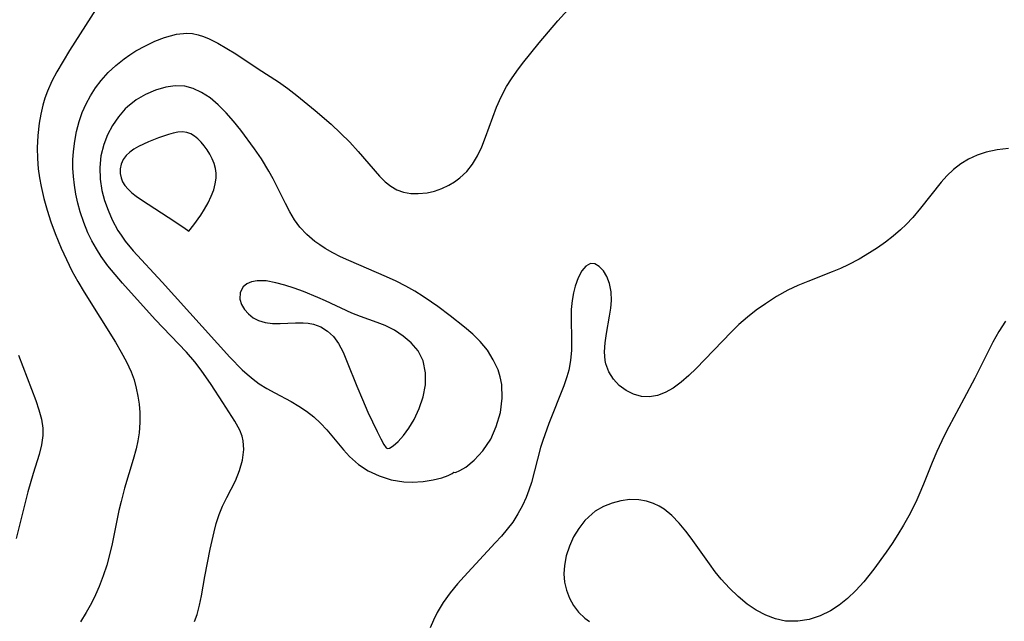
# Model space of a CAD drawing. Header units: metres. Extents: x 1073367 to 1082519, y 1569854 to 1574957.
# Tile 613 of 656: x 1078283 to 1078432, y 1574245 to 1574336. Entities that reach past the tile are written whole.
import ezdxf

# ---------------------------------------------------------------- set-up
doc = ezdxf.new("R2010")
doc.units = ezdxf.units.M
doc.layers.add('CGG_CurvaNivelLidar_v1', color=253, linetype='Continuous', lineweight=30)

msp = doc.modelspace()

# ---------------------------------------------------------------- linework, layer by layer
at = {"layer": 'CGG_CurvaNivelLidar_v1'}
for p, q in [((1078364.2346, 1574335.9097, 71), (1078367.2144, 1574339.2689, 71)), ((1078294.4792, 1574337.7548, 70.5), (1078290.4533, 1574331.4471, 70.5)), ((1078361.3889, 1574332.5814, 71), (1078364.2346, 1574335.9097, 71)), ((1078304.8112, 1574333.4005, 71), (1078305.7127, 1574333.6885, 71)), ((1078305.7127, 1574333.6885, 71), (1078306.6062, 1574333.9069, 71)), ((1078306.6062, 1574333.9069, 71), (1078308.203, 1574334.0641, 71)), ((1078308.203, 1574334.0641, 71), (1078309.0446, 1574333.9934, 71)), ((1078309.0446, 1574333.9934, 71), (1078309.8771, 1574333.818, 71)), ((1078309.8771, 1574333.818, 71), (1078310.7117, 1574333.5451, 71)), ((1078310.7117, 1574333.5451, 71), (1078311.5431, 1574333.1983, 71)), ((1078300.5016, 1574331.3784, 71), (1078301.928, 1574332.1615, 71)), ((1078301.928, 1574332.1615, 71), (1078303.3716, 1574332.8381, 71)), ((1078303.3716, 1574332.8381, 71), (1078304.8112, 1574333.4005, 71)), ((1078311.5431, 1574333.1983, 71), (1078312.8887, 1574332.5337, 71)), ((1078312.8887, 1574332.5337, 71), (1078314.2422, 1574331.7671, 71)), ((1078358.9064, 1574329.4775, 71), (1078361.3889, 1574332.5814, 71)), ((1078290.4533, 1574331.4471, 70.5), (1078289.4798, 1574329.8544, 70.5)), ((1078298.6943, 1574330.1838, 71), (1078299.5855, 1574330.8057, 71)), ((1078299.5855, 1574330.8057, 71), (1078300.5016, 1574331.3784, 71)), ((1078314.2422, 1574331.7671, 71), (1078315.5923, 1574330.9217, 71)), ((1078315.5923, 1574330.9217, 71), (1078318.9427, 1574328.6659, 71)), ((1078289.4798, 1574329.8544, 70.5), (1078288.5583, 1574328.2346, 70.5)), ((1078296.3154, 1574328.1106, 71), (1078297.4663, 1574329.1965, 71)), ((1078297.4663, 1574329.1965, 71), (1078298.6943, 1574330.1838, 71)), ((1078358.0526, 1574328.3367, 71), (1078358.9064, 1574329.4775, 71)), ((1078288.5583, 1574328.2346, 70.5), (1078287.8062, 1574326.7909, 70.5)), ((1078295.2551, 1574326.932, 71), (1078296.3154, 1574328.1106, 71)), ((1078318.9427, 1574328.6659, 71), (1078322.0317, 1574326.6992, 71)), ((1078357.2421, 1574327.1776, 71), (1078358.0526, 1574328.3367, 71)), ((1078287.8062, 1574326.7909, 70.5), (1078287.1417, 1574325.3153, 70.5)), ((1078294.4004, 1574325.808, 71), (1078295.2551, 1574326.932, 71)), ((1078306.4379, 1574326.1077, 71.5), (1078304.998, 1574325.9169, 71.5)), ((1078307.859, 1574326.0397, 71.5), (1078306.4379, 1574326.1077, 71.5)), ((1078309.1662, 1574325.6999, 71.5), (1078307.859, 1574326.0397, 71.5)), ((1078322.0317, 1574326.6992, 71), (1078323.4397, 1574325.6967, 71)), ((1078356.4935, 1574325.9885, 71), (1078357.2421, 1574327.1776, 71)), ((1078287.1417, 1574325.3153, 70.5), (1078286.7497, 1574324.2588, 70.5)), ((1078292.9591, 1574323.3788, 71), (1078293.6334, 1574324.6211, 71)), ((1078293.6334, 1574324.6211, 71), (1078294.4004, 1574325.808, 71)), ((1078301.9585, 1574324.8238, 71.5), (1078300.5326, 1574323.9806, 71.5)), ((1078303.4591, 1574325.4753, 71.5), (1078301.9585, 1574324.8238, 71.5)), ((1078304.998, 1574325.9169, 71.5), (1078303.4591, 1574325.4753, 71.5)), ((1078310.424, 1574325.1205, 71.5), (1078309.1662, 1574325.6999, 71.5)), ((1078311.7144, 1574324.2716, 71.5), (1078310.424, 1574325.1205, 71.5)), ((1078323.4397, 1574325.6967, 71), (1078324.8254, 1574324.6286, 71)), ((1078324.8254, 1574324.6286, 71), (1078327.5553, 1574322.3999, 71)), ((1078355.6702, 1574324.4558, 71), (1078356.4935, 1574325.9885, 71)), ((1078286.4225, 1574323.181, 70.5), (1078286.1094, 1574321.8333, 70.5)), ((1078286.7497, 1574324.2588, 70.5), (1078286.4225, 1574323.181, 70.5)), ((1078292.3755, 1574322.0613, 71), (1078292.9591, 1574323.3788, 71)), ((1078300.5326, 1574323.9806, 71.5), (1078299.2244, 1574322.9469, 71.5)), ((1078312.9399, 1574323.2399, 71.5), (1078311.7144, 1574324.2716, 71.5)), ((1078314.124, 1574322.0495, 71.5), (1078312.9399, 1574323.2399, 71.5)), ((1078354.9594, 1574322.8759, 71), (1078355.6702, 1574324.4558, 71)), ((1078286.1094, 1574321.8333, 70.5), (1078285.8794, 1574320.4634, 70.5)), ((1078291.9002, 1574320.6996, 71), (1078292.3755, 1574322.0613, 71)), ((1078298.8771, 1574322.613, 71.5), (1078297.8458, 1574321.4298, 71.5)), ((1078299.2244, 1574322.9469, 71.5), (1078298.8771, 1574322.613, 71.5)), ((1078315.2567, 1574320.7551, 71.5), (1078314.124, 1574322.0495, 71.5)), ((1078327.5553, 1574322.3999, 71), (1078329.9739, 1574320.3039, 71)), ((1078354.3834, 1574321.3791, 71), (1078354.9594, 1574322.8759, 71)), ((1078285.8794, 1574320.4634, 70.5), (1078285.6797, 1574318.6022, 70.5)), ((1078291.5195, 1574319.2287, 71), (1078291.9002, 1574320.6996, 71)), ((1078296.9551, 1574320.1193, 71.5), (1078296.2107, 1574318.7104, 71.5)), ((1078297.8458, 1574321.4298, 71.5), (1078296.9551, 1574320.1193, 71.5)), ((1078316.3369, 1574319.4021, 71.5), (1078315.2567, 1574320.7551, 71.5)), ((1078329.9739, 1574320.3039, 71), (1078331.4135, 1574318.9749, 71)), ((1078353.3066, 1574318.3347, 71), (1078354.3834, 1574321.3791, 71)), ((1078285.6797, 1574318.6022, 70.5), (1078285.6001, 1574316.7226, 70.5)), ((1078291.2467, 1574317.7289, 71), (1078291.5195, 1574319.2287, 71)), ((1078296.2107, 1574318.7104, 71.5), (1078295.6293, 1574317.2238, 71.5)), ((1078305.3925, 1574318.7798, 72), (1078303.8866, 1574318.2603, 72)), ((1078306.1277, 1574318.9796, 72), (1078305.3925, 1574318.7798, 72)), ((1078306.8438, 1574319.1145, 72), (1078306.1277, 1574318.9796, 72)), ((1078307.5336, 1574319.1589, 72), (1078306.8438, 1574319.1145, 72)), ((1078308.1882, 1574319.0804, 72), (1078307.5336, 1574319.1589, 72)), ((1078308.7774, 1574318.8633, 72), (1078308.1882, 1574319.0804, 72)), ((1078309.3304, 1574318.5277, 72), (1078308.7774, 1574318.8633, 72)), ((1078318.4039, 1574316.5836, 71.5), (1078316.3369, 1574319.4021, 71.5)), ((1078331.4135, 1574318.9749, 71), (1078332.7875, 1574317.6045, 71)), ((1078291.0683, 1574316.2111, 71), (1078291.2467, 1574317.7289, 71)), ((1078295.6293, 1574317.2238, 71.5), (1078295.2049, 1574315.5236, 71.5)), ((1078302.3746, 1574317.6541, 72), (1078300.884, 1574316.933, 72)), ((1078303.8866, 1574318.2603, 72), (1078302.3746, 1574317.6541, 72)), ((1078309.8518, 1574318.1, 72), (1078309.3304, 1574318.5277, 72)), ((1078310.3437, 1574317.6012, 72), (1078309.8518, 1574318.1, 72)), ((1078310.8061, 1574317.0471, 72), (1078310.3437, 1574317.6012, 72)), ((1078332.7875, 1574317.6045, 71), (1078334.065, 1574316.2045, 71)), ((1078352.7441, 1574316.8977, 71), (1078353.3066, 1574318.3347, 71)), ((1078285.6001, 1574316.7226, 70.5), (1078285.6295, 1574315.1492, 70.5)), ((1078290.9887, 1574314.948, 71), (1078291.0683, 1574316.2111, 71)), ((1078299.5668, 1574316.0748, 72), (1078299.0236, 1574315.57, 72)), ((1078300.195, 1574316.525, 72), (1078299.5668, 1574316.0748, 72)), ((1078300.884, 1574316.933, 72), (1078300.195, 1574316.525, 72)), ((1078311.2361, 1574316.4497, 72), (1078310.8061, 1574317.0471, 72)), ((1078311.6443, 1574315.7894, 72), (1078311.2361, 1574316.4497, 72)), ((1078312.002, 1574315.0985, 72), (1078311.6443, 1574315.7894, 72)), ((1078319.4477, 1574315.0689, 71.5), (1078318.4039, 1574316.5836, 71.5)), ((1078334.065, 1574316.2045, 71), (1078337.3128, 1574312.4544, 71)), ((1078352.1054, 1574315.5352, 71), (1078352.7441, 1574316.8977, 71)), ((1078427.5687, 1574315.6474, 71.5), (1078426.2616, 1574315.0392, 71.5)), ((1078428.9433, 1574316.0985, 71.5), (1078427.5687, 1574315.6474, 71.5)), ((1078430.5937, 1574316.4321, 71.5), (1078428.9433, 1574316.0985, 71.5)), ((1078432.2902, 1574316.6211, 71.5), (1078430.5937, 1574316.4321, 71.5)), ((1078285.6295, 1574315.1492, 70.5), (1078285.7465, 1574313.5752, 70.5)), ((1078290.979, 1574313.6821, 71), (1078290.9887, 1574314.948, 71)), ((1078295.2049, 1574315.5236, 71.5), (1078295.0186, 1574313.7781, 71.5)), ((1078298.252, 1574314.2947, 72), (1078298.0939, 1574313.5758, 72)), ((1078298.5674, 1574314.9618, 72), (1078298.252, 1574314.2947, 72)), ((1078299.0236, 1574315.57, 72), (1078298.5674, 1574314.9618, 72)), ((1078312.2951, 1574314.3818, 72), (1078312.002, 1574315.0985, 72)), ((1078312.5032, 1574313.6411, 72), (1078312.2951, 1574314.3818, 72)), ((1078320.5926, 1574313.2203, 71.5), (1078319.4477, 1574315.0689, 71.5)), ((1078350.4567, 1574313.1853, 71), (1078351.3485, 1574314.2815, 71)), ((1078351.3485, 1574314.2815, 71), (1078352.1054, 1574315.5352, 71)), ((1078425.0955, 1574314.3191, 71.5), (1078424.005, 1574313.475, 71.5)), ((1078426.2616, 1574315.0392, 71.5), (1078425.0955, 1574314.3191, 71.5)), ((1078285.7465, 1574313.5752, 70.5), (1078285.9191, 1574312.2228, 70.5)), ((1078291.0499, 1574312.3907, 71), (1078290.979, 1574313.6821, 71)), ((1078295.0186, 1574313.7781, 71.5), (1078295.0811, 1574312.0259, 71.5)), ((1078298.0939, 1574313.5758, 72), (1078298.1079, 1574312.8452, 72)), ((1078298.1079, 1574312.8452, 72), (1078298.2452, 1574312.2245, 72)), ((1078312.605, 1574312.9109, 72), (1078312.5032, 1574313.6411, 72)), ((1078312.6109, 1574312.1509, 72), (1078312.605, 1574312.9109, 72)), ((1078321.228, 1574312.0508, 71.5), (1078320.5926, 1574313.2203, 71.5)), ((1078349.4399, 1574312.2262, 71), (1078350.4567, 1574313.1853, 71)), ((1078424.005, 1574313.475, 71.5), (1078422.9935, 1574312.5212, 71.5)), ((1078285.9191, 1574312.2228, 70.5), (1078286.157, 1574310.8766, 70.5)), ((1078291.1939, 1574311.1022, 71), (1078291.0499, 1574312.3907, 71)), ((1078295.0811, 1574312.0259, 71.5), (1078295.3624, 1574310.2761, 71.5)), ((1078298.2452, 1574312.2245, 72), (1078298.4869, 1574311.6222, 72)), ((1078298.4869, 1574311.6222, 72), (1078298.8282, 1574311.0526, 72)), ((1078312.2423, 1574310.3733, 72), (1078312.4887, 1574311.2967, 72)), ((1078312.4887, 1574311.2967, 72), (1078312.6109, 1574312.1509, 72)), ((1078323.0831, 1574308.3176, 71.5), (1078321.228, 1574312.0508, 71.5)), ((1078337.3128, 1574312.4544, 71), (1078338.1387, 1574311.6306, 71)), ((1078338.1387, 1574311.6306, 71), (1078338.999, 1574310.9277, 71)), ((1078347.7754, 1574311.0824, 71), (1078348.6315, 1574311.6116, 71)), ((1078348.6315, 1574311.6116, 71), (1078349.4399, 1574312.2262, 71)), ((1078422.1135, 1574311.5377, 71.5), (1078419.0247, 1574307.6316, 71.5)), ((1078422.9935, 1574312.5212, 71.5), (1078422.1135, 1574311.5377, 71.5)), ((1078286.157, 1574310.8766, 70.5), (1078286.5724, 1574309.0892, 70.5)), ((1078291.4155, 1574309.7465, 71), (1078291.1939, 1574311.1022, 71)), ((1078291.7052, 1574308.4016, 71), (1078291.4155, 1574309.7465, 71)), ((1078295.3624, 1574310.2761, 71.5), (1078295.7586, 1574308.7847, 71.5)), ((1078298.8282, 1574311.0526, 72), (1078299.3177, 1574310.4734, 72)), ((1078299.3177, 1574310.4734, 72), (1078299.9001, 1574309.9396, 72)), ((1078299.9001, 1574309.9396, 72), (1078300.555, 1574309.4349, 72)), ((1078311.8831, 1574309.4188, 72), (1078312.2423, 1574310.3733, 72)), ((1078338.999, 1574310.9277, 71), (1078339.9155, 1574310.3861, 71)), ((1078339.9155, 1574310.3861, 71), (1078340.9379, 1574310.0292, 71)), ((1078340.9379, 1574310.0292, 71), (1078342.0232, 1574309.8545, 71)), ((1078342.0232, 1574309.8545, 71), (1078343.1513, 1574309.8301, 71)), ((1078343.1513, 1574309.8301, 71), (1078344.485, 1574309.9633, 71)), ((1078344.485, 1574309.9633, 71), (1078345.6094, 1574310.2106, 71)), ((1078345.6094, 1574310.2106, 71), (1078346.713, 1574310.5823, 71)), ((1078346.713, 1574310.5823, 71), (1078347.7754, 1574311.0824, 71)), ((1078286.5724, 1574309.0892, 70.5), (1078287.0791, 1574307.3176, 70.5)), ((1078292.0643, 1574307.0727, 71), (1078291.7052, 1574308.4016, 71)), ((1078295.7586, 1574308.7847, 71.5), (1078296.2782, 1574307.3189, 71.5)), ((1078300.555, 1574309.4349, 72), (1078301.3451, 1574308.8933, 72)), ((1078301.3451, 1574308.8933, 72), (1078305.3657, 1574306.2855, 72)), ((1078310.8555, 1574307.4601, 72), (1078311.4028, 1574308.4211, 72)), ((1078311.4028, 1574308.4211, 72), (1078311.8831, 1574309.4188, 72)), ((1078323.7469, 1574307.0746, 71.5), (1078323.0831, 1574308.3176, 71.5)), ((1078287.0791, 1574307.3176, 70.5), (1078287.6587, 1574305.5621, 70.5)), ((1078292.6044, 1574305.4693, 71), (1078292.0643, 1574307.0727, 71)), ((1078296.2782, 1574307.3189, 71.5), (1078296.9085, 1574305.888, 71.5)), ((1078310.2837, 1574306.5655, 72), (1078310.8555, 1574307.4601, 72)), ((1078324.4669, 1574305.8872, 71.5), (1078323.7469, 1574307.0746, 71.5)), ((1078419.0247, 1574307.6316, 71.5), (1078417.8337, 1574306.223, 71.5)), ((1078287.6587, 1574305.5621, 70.5), (1078288.2993, 1574303.824, 70.5)), ((1078293.2528, 1574303.9056, 71), (1078292.6044, 1574305.4693, 71)), ((1078296.9085, 1574305.888, 71.5), (1078297.7856, 1574304.2686, 71.5)), ((1078305.3657, 1574306.2855, 72), (1078307.7538, 1574304.6976, 72)), ((1078309.231, 1574305.0959, 72), (1078310.2837, 1574306.5655, 72)), ((1078325.2754, 1574304.7787, 71.5), (1078324.4669, 1574305.8872, 71.5)), ((1078417.8337, 1574306.223, 71.5), (1078416.8447, 1574305.1667, 71.5)), ((1078288.2993, 1574303.824, 70.5), (1078289.2239, 1574301.5698, 70.5)), ((1078293.8568, 1574302.6763, 71), (1078293.2528, 1574303.9056, 71)), ((1078297.7856, 1574304.2686, 71.5), (1078298.2559, 1574303.5308, 71.5)), ((1078307.7538, 1574304.6976, 72), (1078308.5, 1574304.1604, 72)), ((1078308.5, 1574304.1604, 72), (1078309.231, 1574305.0959, 72)), ((1078326.3351, 1574303.6363, 71.5), (1078325.2754, 1574304.7787, 71.5)), ((1078415.9953, 1574304.3463, 71.5), (1078414.8931, 1574303.3932, 71.5)), ((1078416.8447, 1574305.1667, 71.5), (1078415.9953, 1574304.3463, 71.5)), ((1078294.5286, 1574301.4805, 71), (1078293.8568, 1574302.6763, 71)), ((1078298.2559, 1574303.5308, 71.5), (1078298.8869, 1574302.6463, 71.5)), ((1078298.8869, 1574302.6463, 71.5), (1078300.079, 1574301.1842, 71.5)), ((1078327.5279, 1574302.6155, 71.5), (1078326.3351, 1574303.6363, 71.5)), ((1078328.2858, 1574302.0653, 71.5), (1078327.5279, 1574302.6155, 71.5)), ((1078413.7377, 1574302.4977, 71.5), (1078412.539, 1574301.6528, 71.5)), ((1078414.8931, 1574303.3932, 71.5), (1078413.7377, 1574302.4977, 71.5)), ((1078289.2239, 1574301.5698, 70.5), (1078289.9967, 1574299.8585, 70.5)), ((1078295.266, 1574300.3211, 71), (1078294.5286, 1574301.4805, 71)), ((1078300.079, 1574301.1842, 71.5), (1078304.4448, 1574296.4368, 71.5)), ((1078329.0777, 1574301.551, 71.5), (1078328.2858, 1574302.0653, 71.5)), ((1078330.2272, 1574300.8885, 71.5), (1078329.0777, 1574301.551, 71.5)), ((1078331.4216, 1574300.2751, 71.5), (1078330.2272, 1574300.8885, 71.5)), ((1078411.3051, 1574300.8541, 71.5), (1078409.7261, 1574299.9232, 71.5)), ((1078412.539, 1574301.6528, 71.5), (1078411.3051, 1574300.8541, 71.5)), ((1078289.9967, 1574299.8585, 70.5), (1078290.8256, 1574298.1772, 70.5)), ((1078296.2648, 1574298.9384, 71), (1078295.266, 1574300.3211, 71)), ((1078332.6495, 1574299.698, 71.5), (1078331.4216, 1574300.2751, 71.5)), ((1078338.3247, 1574297.2777, 71.5), (1078332.6495, 1574299.698, 71.5)), ((1078369.1535, 1574299.2616, 71.5), (1078368.4726, 1574298.8859, 71.5)), ((1078369.821, 1574299.2103, 71.5), (1078369.1535, 1574299.2616, 71.5)), ((1078409.7261, 1574299.9232, 71.5), (1078408.0995, 1574299.0773, 71.5)), ((1078290.8256, 1574298.1772, 70.5), (1078291.7196, 1574296.5343, 70.5)), ((1078297.3375, 1574297.6024, 71), (1078296.2648, 1574298.9384, 71)), ((1078367.8577, 1574298.136, 71.5), (1078367.3182, 1574297.105, 71.5)), ((1078368.4726, 1574298.8859, 71.5), (1078367.8577, 1574298.136, 71.5)), ((1078370.4911, 1574298.8283, 71.5), (1078369.821, 1574299.2103, 71.5)), ((1078371.116, 1574298.1771, 71.5), (1078370.4911, 1574298.8283, 71.5)), ((1078371.6455, 1574297.3028, 71.5), (1078371.116, 1574298.1771, 71.5)), ((1078405.685, 1574298.0216, 71.5), (1078401.9956, 1574296.567, 71.5)), ((1078406.9016, 1574298.5304, 71.5), (1078405.685, 1574298.0216, 71.5)), ((1078408.0995, 1574299.0773, 71.5), (1078406.9016, 1574298.5304, 71.5)), ((1078291.7196, 1574296.5343, 70.5), (1078292.6884, 1574294.9217, 70.5)), ((1078298.4619, 1574296.3008, 71), (1078297.3375, 1574297.6024, 71)), ((1078303.4264, 1574290.8272, 71), (1078298.4619, 1574296.3008, 71)), ((1078304.4448, 1574296.4368, 71.5), (1078314.7056, 1574285.1114, 71.5)), ((1078317.9628, 1574296.5055, 72), (1078317.248, 1574296.1889, 72)), ((1078318.8034, 1574296.6708, 72), (1078317.9628, 1574296.5055, 72)), ((1078320.1557, 1574296.6378, 72), (1078318.8034, 1574296.6708, 72)), ((1078321.649, 1574296.3625, 72), (1078320.1557, 1574296.6378, 72)), ((1078322.9891, 1574295.9989, 72), (1078321.649, 1574296.3625, 72)), ((1078339.8198, 1574296.5994, 71.5), (1078338.3247, 1574297.2777, 71.5)), ((1078341.2822, 1574295.8636, 71.5), (1078339.8198, 1574296.5994, 71.5)), ((1078367.3182, 1574297.105, 71.5), (1078366.8675, 1574295.8652, 71.5)), ((1078372.0393, 1574296.2249, 71.5), (1078371.6455, 1574297.3028, 71.5)), ((1078401.9956, 1574296.567, 71.5), (1078400.4574, 1574295.9233, 71.5)), ((1078292.6884, 1574294.9217, 70.5), (1078297.3874, 1574287.3789, 70.5)), ((1078316.2417, 1574294.8852, 72), (1078316.1891, 1574293.9033, 72)), ((1078316.6939, 1574295.7334, 72), (1078316.2417, 1574294.8852, 72)), ((1078317.248, 1574296.1889, 72), (1078316.6939, 1574295.7334, 72)), ((1078324.3784, 1574295.5464, 72), (1078322.9891, 1574295.9989, 72)), ((1078325.7973, 1574295.0257, 72), (1078324.3784, 1574295.5464, 72)), ((1078327.9501, 1574294.1484, 72), (1078325.7973, 1574295.0257, 72)), ((1078342.6034, 1574295.1089, 71.5), (1078341.2822, 1574295.8636, 71.5)), ((1078343.8898, 1574294.2977, 71.5), (1078342.6034, 1574295.1089, 71.5)), ((1078366.5947, 1574294.8135, 71.5), (1078366.3951, 1574293.6928, 71.5)), ((1078366.8675, 1574295.8652, 71.5), (1078366.5947, 1574294.8135, 71.5)), ((1078372.2729, 1574295.008, 71.5), (1078372.0393, 1574296.2249, 71.5)), ((1078372.3337, 1574293.7008, 71.5), (1078372.2729, 1574295.008, 71.5)), ((1078398.9556, 1574295.2208, 71.5), (1078397.256, 1574294.2806, 71.5)), ((1078400.4574, 1574295.9233, 71.5), (1078398.9556, 1574295.2208, 71.5)), ((1078316.1891, 1574293.9033, 72), (1078316.4381, 1574293.0938, 72)), ((1078329.1253, 1574293.6307, 72), (1078327.9501, 1574294.1484, 72)), ((1078333.101, 1574291.7812, 72), (1078329.1253, 1574293.6307, 72)), ((1078345.1485, 1574293.446, 71.5), (1078343.8898, 1574294.2977, 71.5)), ((1078346.1184, 1574292.7584, 71.5), (1078345.1485, 1574293.446, 71.5)), ((1078366.3951, 1574293.6928, 71.5), (1078366.2641, 1574292.3241, 71.5)), ((1078372.2415, 1574292.5145, 71.5), (1078372.3337, 1574293.7008, 71.5)), ((1078397.256, 1574294.2806, 71.5), (1078395.5823, 1574293.1795, 71.5)), ((1078316.4381, 1574293.0938, 72), (1078316.9028, 1574292.3102, 72)), ((1078316.9028, 1574292.3102, 72), (1078317.4788, 1574291.648, 72)), ((1078347.9712, 1574291.3682, 71.5), (1078346.1184, 1574292.7584, 71.5)), ((1078366.2641, 1574292.3241, 71.5), (1078366.2236, 1574290.9104, 71.5)), ((1078372.055, 1574291.302, 71.5), (1078372.2415, 1574292.5145, 71.5)), ((1078394.2061, 1574292.1926, 71.5), (1078392.8662, 1574291.1541, 71.5)), ((1078395.5823, 1574293.1795, 71.5), (1078394.2061, 1574292.1926, 71.5)), ((1078308.1513, 1574285.8624, 71), (1078303.4264, 1574290.8272, 71)), ((1078317.4788, 1574291.648, 72), (1078318.1804, 1574291.0755, 72)), ((1078318.1804, 1574291.0755, 72), (1078318.9982, 1574290.6353, 72)), ((1078318.9982, 1574290.6353, 72), (1078320.0062, 1574290.3426, 72)), ((1078320.0062, 1574290.3426, 72), (1078321.1063, 1574290.2112, 72)), ((1078322.2626, 1574290.1958, 72), (1078324.5894, 1574290.3132, 72)), ((1078324.5894, 1574290.3132, 72), (1078325.7407, 1574290.3239, 72)), ((1078325.7407, 1574290.3239, 72), (1078326.5366, 1574290.2627, 72)), ((1078334.4064, 1574291.2448, 72), (1078333.101, 1574291.7812, 72)), ((1078336.9144, 1574290.3756, 72), (1078334.4064, 1574291.2448, 72)), ((1078338.1283, 1574289.9032, 72), (1078336.9144, 1574290.3756, 72)), ((1078350.1419, 1574289.6527, 71.5), (1078347.9712, 1574291.3682, 71.5)), ((1078366.2236, 1574290.9104, 71.5), (1078366.2914, 1574287.763, 71.5)), ((1078371.5667, 1574288.6674, 71.5), (1078372.055, 1574291.302, 71.5)), ((1078392.8662, 1574291.1541, 71.5), (1078391.5824, 1574290.0506, 71.5)), ((1078431.8699, 1574290.5676, 72), (1078430.852, 1574289.0172, 72)), ((1078321.1063, 1574290.2112, 72), (1078322.2626, 1574290.1958, 72)), ((1078326.5366, 1574290.2627, 72), (1078327.3074, 1574290.1164, 72)), ((1078327.3074, 1574290.1164, 72), (1078328.4125, 1574289.6943, 72)), ((1078328.4125, 1574289.6943, 72), (1078329.4233, 1574289.0551, 72)), ((1078329.4233, 1574289.0551, 72), (1078330.3204, 1574288.2306, 72)), ((1078339.5402, 1574289.1801, 72), (1078338.1283, 1574289.9032, 72)), ((1078340.8593, 1574288.297, 72), (1078339.5402, 1574289.1801, 72)), ((1078351.3731, 1574288.6011, 71.5), (1078350.1419, 1574289.6527, 71.5)), ((1078390.3965, 1574288.9045, 71.5), (1078385.1471, 1574283.4229, 71.5)), ((1078391.5824, 1574290.0506, 71.5), (1078390.3965, 1574288.9045, 71.5)), ((1078430.852, 1574289.0172, 72), (1078429.938, 1574287.3821, 72)), ((1078297.3874, 1574287.3789, 70.5), (1078298.2649, 1574285.8935, 70.5)), ((1078330.3204, 1574288.2306, 72), (1078331.1111, 1574287.1699, 72)), ((1078342.0571, 1574287.269, 72), (1078340.8593, 1574288.297, 72)), ((1078352.5093, 1574287.4813, 71.5), (1078351.3731, 1574288.6011, 71.5)), ((1078353.5816, 1574286.1593, 71.5), (1078352.5093, 1574287.4813, 71.5)), ((1078366.2914, 1574287.763, 71.5), (1078366.2848, 1574286.1853, 71.5)), ((1078371.3665, 1574287.2736, 71.5), (1078371.5667, 1574288.6674, 71.5)), ((1078429.938, 1574287.3821, 72), (1078427.2157, 1574281.967, 72)), ((1078298.2649, 1574285.8935, 70.5), (1078299.0733, 1574284.3944, 70.5)), ((1078309.3962, 1574284.4147, 71), (1078308.1513, 1574285.8624, 71)), ((1078331.1111, 1574287.1699, 72), (1078331.7859, 1574285.8772, 72)), ((1078331.7859, 1574285.8772, 72), (1078332.4269, 1574284.3609, 72)), ((1078343.1086, 1574286.0601, 72), (1078342.0571, 1574287.269, 72)), ((1078343.8749, 1574284.5404, 72), (1078343.1086, 1574286.0601, 72)), ((1078354.482, 1574284.7273, 71.5), (1078353.5816, 1574286.1593, 71.5)), ((1078366.2848, 1574286.1853, 71.5), (1078366.1631, 1574284.62, 71.5)), ((1078371.2784, 1574285.9151, 71.5), (1078371.3665, 1574287.2736, 71.5)), ((1078371.3636, 1574284.6179, 71.5), (1078371.2784, 1574285.9151, 71.5)), ((1078282.7392, 1574285.416, 70), (1078285.3682, 1574278.5665, 70)), ((1078299.0733, 1574284.3944, 70.5), (1078299.768, 1574282.9001, 70.5)), ((1078310.3648, 1574283.1691, 71), (1078309.3962, 1574284.4147, 71)), ((1078314.7056, 1574285.1114, 71.5), (1078316.5654, 1574283.197, 71.5)), ((1078332.4269, 1574284.3609, 72), (1078333.8685, 1574280.7227, 72)), ((1078344.2557, 1574282.7472, 72), (1078343.8749, 1574284.5404, 72)), ((1078355.1927, 1574283.2005, 71.5), (1078354.482, 1574284.7273, 71.5)), ((1078366.1631, 1574284.62, 71.5), (1078365.8841, 1574283.1515, 71.5)), ((1078371.4672, 1574284.0999, 71.5), (1078371.3636, 1574284.6179, 71.5)), ((1078299.768, 1574282.9001, 70.5), (1078300.2074, 1574281.6925, 70.5)), ((1078311.8754, 1574280.9892, 71), (1078310.3648, 1574283.1691, 71)), ((1078316.5654, 1574283.197, 71.5), (1078317.2961, 1574282.5256, 71.5)), ((1078355.5356, 1574282.1421, 71.5), (1078355.1927, 1574283.2005, 71.5)), ((1078365.8841, 1574283.1515, 71.5), (1078365.5953, 1574282.1223, 71.5)), ((1078371.9251, 1574282.8843, 71.5), (1078371.4672, 1574284.0999, 71.5)), ((1078372.6231, 1574281.793, 71.5), (1078371.9251, 1574282.8843, 71.5)), ((1078385.1471, 1574283.4229, 71.5), (1078384.0139, 1574282.3252, 71.5)), ((1078300.2074, 1574281.6925, 70.5), (1078300.5537, 1574280.4551, 70.5)), ((1078317.2961, 1574282.5256, 71.5), (1078318.1951, 1574281.7862, 71.5)), ((1078318.1951, 1574281.7862, 71.5), (1078319.1334, 1574281.108, 71.5)), ((1078344.2189, 1574280.9538, 72), (1078344.2557, 1574282.7472, 72)), ((1078355.7472, 1574280.9699, 71.5), (1078355.5356, 1574282.1421, 71.5)), ((1078365.5953, 1574282.1223, 71.5), (1078365.1433, 1574280.807, 71.5)), ((1078373.5094, 1574280.8449, 71.5), (1078372.6231, 1574281.793, 71.5)), ((1078384.0139, 1574282.3252, 71.5), (1078382.8398, 1574281.3223, 71.5)), ((1078427.2157, 1574281.967, 72), (1078425.5606, 1574278.8291, 72)), ((1078300.5537, 1574280.4551, 70.5), (1078300.8078, 1574279.2333, 70.5)), ((1078313.605, 1574278.2859, 71), (1078311.8754, 1574280.9892, 71)), ((1078319.1334, 1574281.108, 71.5), (1078320.285, 1574280.385, 71.5)), ((1078320.285, 1574280.385, 71.5), (1078321.4681, 1574279.7228, 71.5)), ((1078333.8685, 1574280.7227, 72), (1078334.696, 1574278.7395, 72)), ((1078343.8646, 1574279.0987, 72), (1078344.2189, 1574280.9538, 72)), ((1078355.8121, 1574278.9193, 71.5), (1078355.7472, 1574280.9699, 71.5)), ((1078365.1433, 1574280.807, 71.5), (1078362.8758, 1574275.0859, 71.5)), ((1078374.5437, 1574280.069, 71.5), (1078373.5094, 1574280.8449, 71.5)), ((1078375.6666, 1574279.5116, 71.5), (1078374.5437, 1574280.069, 71.5)), ((1078381.6266, 1574280.4526, 71.5), (1078380.4655, 1574279.8027, 71.5)), ((1078382.8398, 1574281.3223, 71.5), (1078381.6266, 1574280.4526, 71.5)), ((1078285.3682, 1574278.5665, 70), (1078285.8497, 1574277.1597, 70)), ((1078300.8078, 1574279.2333, 70.5), (1078300.9846, 1574277.9963, 70.5)), ((1078321.4681, 1574279.7228, 71.5), (1078323.9354, 1574278.4203, 71.5)), ((1078323.9354, 1574278.4203, 71.5), (1078325.1263, 1574277.7249, 71.5)), ((1078334.696, 1574278.7395, 72), (1078335.5312, 1574276.8298, 72)), ((1078343.2903, 1574277.3537, 72), (1078343.8646, 1574279.0987, 72)), ((1078355.5421, 1574276.7588, 71.5), (1078355.8121, 1574278.9193, 71.5)), ((1078376.862, 1574279.183, 71.5), (1078375.6666, 1574279.5116, 71.5)), ((1078378.0954, 1574279.1219, 71.5), (1078376.862, 1574279.183, 71.5)), ((1078379.2841, 1574279.3441, 71.5), (1078378.0954, 1574279.1219, 71.5)), ((1078380.4655, 1574279.8027, 71.5), (1078379.2841, 1574279.3441, 71.5)), ((1078425.5606, 1574278.8291, 72), (1078423.2675, 1574274.5855, 72)), ((1078285.8497, 1574277.1597, 70), (1078286.2225, 1574275.7662, 70)), ((1078300.9846, 1574277.9963, 70.5), (1078301.0841, 1574276.7496, 70.5)), ((1078315.461, 1574275.4655, 71), (1078313.605, 1574278.2859, 71)), ((1078325.1263, 1574277.7249, 71.5), (1078326.2708, 1574276.9606, 71.5)), ((1078326.2708, 1574276.9606, 71.5), (1078327.3503, 1574276.1136, 71.5)), ((1078342.5295, 1574275.7155, 72), (1078343.2903, 1574277.3537, 72)), ((1078286.2225, 1574275.7662, 70), (1078286.4306, 1574274.378, 70)), ((1078301.0841, 1574276.7496, 70.5), (1078301.0963, 1574275.2258, 70.5)), ((1078316.2012, 1574274.0681, 71), (1078315.461, 1574275.4655, 71)), ((1078327.3503, 1574276.1136, 71.5), (1078328.375, 1574275.1513, 71.5)), ((1078335.5312, 1574276.8298, 72), (1078336.9142, 1574273.8919, 72)), ((1078341.7381, 1574274.4078, 72), (1078342.5295, 1574275.7155, 72)), ((1078354.9364, 1574274.6171, 71.5), (1078355.5421, 1574276.7588, 71.5)), ((1078286.4306, 1574274.378, 70), (1078286.44, 1574273.2726, 70)), ((1078301.0963, 1574275.2258, 70.5), (1078300.9776, 1574273.7038, 70.5)), ((1078316.5304, 1574273.1847, 71), (1078316.2012, 1574274.0681, 71)), ((1078328.375, 1574275.1513, 71.5), (1078329.3392, 1574274.1155, 71.5)), ((1078329.3392, 1574274.1155, 71.5), (1078331.8578, 1574271.1374, 71.5)), ((1078340.9008, 1574273.2842, 72), (1078341.7381, 1574274.4078, 72)), ((1078354.0818, 1574272.7529, 71.5), (1078354.9364, 1574274.6171, 71.5)), ((1078362.8758, 1574275.0859, 71.5), (1078361.9508, 1574272.5043, 71.5)), ((1078423.2675, 1574274.5855, 72), (1078422.5717, 1574273.2314, 72)), ((1078286.44, 1574273.2726, 70), (1078286.2507, 1574271.8552, 70)), ((1078300.7794, 1574272.4763, 70.5), (1078300.5089, 1574271.2517, 70.5)), ((1078300.9776, 1574273.7038, 70.5), (1078300.7794, 1574272.4763, 70.5)), ((1078316.6972, 1574272.4831, 71), (1078316.5304, 1574273.1847, 71)), ((1078316.7888, 1574271.1492, 71), (1078316.6972, 1574272.4831, 71)), ((1078336.9142, 1574273.8919, 72), (1078337.4917, 1574272.7695, 72)), ((1078337.4917, 1574272.7695, 72), (1078337.967, 1574271.9291, 72)), ((1078340.084, 1574272.3822, 72), (1078340.9008, 1574273.2842, 72)), ((1078352.907, 1574270.9889, 71.5), (1078354.0818, 1574272.7529, 71.5)), ((1078361.9508, 1574272.5043, 71.5), (1078361.6274, 1574271.4779, 71.5)), ((1078422.5717, 1574273.2314, 72), (1078421.4577, 1574270.8502, 72)), ((1078286.2507, 1574271.8552, 70), (1078285.8993, 1574270.4342, 70)), ((1078300.5089, 1574271.2517, 70.5), (1078300.0789, 1574269.6358, 70.5)), ((1078316.5964, 1574269.5783, 71), (1078316.7888, 1574271.1492, 71)), ((1078331.8578, 1574271.1374, 71.5), (1078332.777, 1574270.1046, 71.5)), ((1078337.967, 1574271.9291, 72), (1078338.3035, 1574271.4355, 72)), ((1078338.3035, 1574271.4355, 72), (1078338.5, 1574271.3149, 72)), ((1078338.5, 1574271.3149, 72), (1078338.8111, 1574271.3636, 72)), ((1078338.8111, 1574271.3636, 72), (1078339.3604, 1574271.7351, 72)), ((1078339.3604, 1574271.7351, 72), (1078340.084, 1574272.3822, 72)), ((1078351.6034, 1574269.5514, 71.5), (1078352.907, 1574270.9889, 71.5)), ((1078361.6274, 1574271.4779, 71.5), (1078360.2452, 1574266.1981, 71.5)), ((1078285.8993, 1574270.4342, 70), (1078284.9766, 1574267.5283, 70)), ((1078300.0789, 1574269.6358, 70.5), (1078298.7948, 1574265.3316, 70.5)), ((1078316.1534, 1574267.9999, 71), (1078316.5964, 1574269.5783, 71)), ((1078332.777, 1574270.1046, 71.5), (1078334.1155, 1574268.9196, 71.5)), ((1078350.3289, 1574268.5054, 71.5), (1078351.6034, 1574269.5514, 71.5)), ((1078421.4577, 1574270.8502, 72), (1078420.7726, 1574269.216, 72)), ((1078315.515, 1574266.4424, 71), (1078316.1534, 1574267.9999, 71)), ((1078334.1155, 1574268.9196, 71.5), (1078335.5878, 1574267.9594, 71.5)), ((1078349.4327, 1574267.9711, 71.5), (1078350.3289, 1574268.5054, 71.5)), ((1078420.7726, 1574269.216, 72), (1078419.4574, 1574265.9198, 72)), ((1078284.9766, 1574267.5283, 70), (1078284.1608, 1574264.7603, 70)), ((1078335.5878, 1574267.9594, 71.5), (1078337.2318, 1574267.1758, 71.5)), ((1078337.2318, 1574267.1758, 71.5), (1078339.0635, 1574266.5844, 71.5)), ((1078339.0635, 1574266.5844, 71.5), (1078340.9408, 1574266.2664, 71.5)), ((1078343.873, 1574266.3213, 71.5), (1078345.3886, 1574266.5718, 71.5)), ((1078345.3886, 1574266.5718, 71.5), (1078346.6796, 1574266.9047, 71.5)), ((1078346.6796, 1574266.9047, 71.5), (1078347.6737, 1574267.2576, 71.5)), ((1078347.6737, 1574267.2576, 71.5), (1078348.2882, 1574267.5547, 71.5)), ((1078348.2882, 1574267.5547, 71.5), (1078348.5, 1574267.7416, 71.5)), ((1078348.5, 1574267.7416, 71.5), (1078348.7852, 1574267.7159, 71.5)), ((1078348.7852, 1574267.7159, 71.5), (1078349.4327, 1574267.9711, 71.5)), ((1078298.7948, 1574265.3316, 70.5), (1078298.2431, 1574263.2968, 70.5)), ((1078314.2073, 1574263.9202, 71), (1078315.515, 1574266.4424, 71)), ((1078340.9408, 1574266.2664, 71.5), (1078342.2067, 1574266.2154, 71.5)), ((1078342.2067, 1574266.2154, 71.5), (1078343.873, 1574266.3213, 71.5)), ((1078359.8696, 1574265.0441, 71.5), (1078359.4349, 1574263.9124, 71.5)), ((1078360.2452, 1574266.1981, 71.5), (1078359.8696, 1574265.0441, 71.5)), ((1078419.4574, 1574265.9198, 72), (1078418.7685, 1574264.2834, 72)), ((1078284.1608, 1574264.7603, 70), (1078282.4021, 1574257.7049, 70)), ((1078313.5746, 1574262.6158, 71), (1078314.2073, 1574263.9202, 71)), ((1078359.4349, 1574263.9124, 71.5), (1078358.8917, 1574262.7184, 71.5)), ((1078375.1021, 1574263.5905, 72), (1078373.7499, 1574263.4213, 72)), ((1078376.4522, 1574263.5704, 72), (1078375.1021, 1574263.5905, 72)), ((1078377.6308, 1574263.3744, 72), (1078376.4522, 1574263.5704, 72)), ((1078418.7685, 1574264.2834, 72), (1078418.2814, 1574263.2137, 72)), ((1078298.2431, 1574263.2968, 70.5), (1078297.9277, 1574261.9536, 70.5)), ((1078313.0684, 1574261.3366, 71), (1078313.5746, 1574262.6158, 71)), ((1078358.8917, 1574262.7184, 71.5), (1078358.1975, 1574261.4332, 71.5)), ((1078371.1481, 1574262.5655, 72), (1078369.877, 1574261.8256, 72)), ((1078372.4223, 1574263.078, 72), (1078371.1481, 1574262.5655, 72)), ((1078373.7499, 1574263.4213, 72), (1078372.4223, 1574263.078, 72)), ((1078378.6933, 1574263.0283, 72), (1078377.6308, 1574263.3744, 72)), ((1078379.5173, 1574262.6291, 72), (1078378.6933, 1574263.0283, 72)), ((1078380.3026, 1574262.132, 72), (1078379.5173, 1574262.6291, 72)), ((1078381.4593, 1574261.1768, 72), (1078380.3026, 1574262.132, 72)), ((1078418.2814, 1574263.2137, 72), (1078417.2318, 1574261.1452, 72)), ((1078297.9277, 1574261.9536, 70.5), (1078296.896, 1574256.9378, 70.5)), ((1078312.6373, 1574260.0028, 71), (1078313.0684, 1574261.3366, 71)), ((1078358.1975, 1574261.4332, 71.5), (1078357.4061, 1574260.2051, 71.5)), ((1078369.3896, 1574261.4626, 72), (1078368.3172, 1574260.4413, 72)), ((1078369.877, 1574261.8256, 72), (1078369.3896, 1574261.4626, 72)), ((1078382.537, 1574260.0598, 72), (1078381.4593, 1574261.1768, 72)), ((1078417.2318, 1574261.1452, 72), (1078416.4318, 1574259.7208, 72)), ((1078312.291, 1574258.735, 71), (1078312.6373, 1574260.0028, 71)), ((1078356.5838, 1574259.1219, 71.5), (1078355.6976, 1574258.0767, 71.5)), ((1078357.4061, 1574260.2051, 71.5), (1078356.5838, 1574259.1219, 71.5)), ((1078367.3903, 1574259.2558, 72), (1078366.6053, 1574257.9501, 72)), ((1078368.3172, 1574260.4413, 72), (1078367.3903, 1574259.2558, 72)), ((1078383.5579, 1574258.8304, 72), (1078382.537, 1574260.0598, 72)), ((1078416.4318, 1574259.7208, 72), (1078415.5886, 1574258.3195, 72)), ((1078311.7004, 1574256.1341, 71), (1078312.291, 1574258.735, 71)), ((1078355.6976, 1574258.0767, 71.5), (1078354.772, 1574257.0496, 71.5)), ((1078366.6053, 1574257.9501, 72), (1078365.9689, 1574256.5597, 72)), ((1078384.3636, 1574257.7708, 72), (1078383.5579, 1574258.8304, 72)), ((1078387.118, 1574253.8807, 72), (1078384.3636, 1574257.7708, 72)), ((1078415.5886, 1574258.3195, 72), (1078414.7065, 1574256.9422, 72)), ((1078296.896, 1574256.9378, 70.5), (1078296.5162, 1574255.2782, 70.5)), ((1078310.8805, 1574251.9769, 71), (1078311.7004, 1574256.1341, 71)), ((1078354.772, 1574257.0496, 71.5), (1078350.0696, 1574251.995, 71.5)), ((1078365.9689, 1574256.5597, 72), (1078365.5013, 1574255.1262, 72)), ((1078414.7065, 1574256.9422, 72), (1078413.8226, 1574255.6395, 72)), ((1078296.5162, 1574255.2782, 70.5), (1078296.0939, 1574253.7166, 70.5)), ((1078365.5013, 1574255.1262, 72), (1078365.2215, 1574253.6646, 72)), ((1078413.8226, 1574255.6395, 72), (1078411.9778, 1574253.1077, 72)), ((1078296.0939, 1574253.7166, 70.5), (1078295.5577, 1574252.0855, 70.5)), ((1078365.2215, 1574253.6646, 72), (1078365.1529, 1574252.3889, 72)), ((1078387.9814, 1574252.7098, 72), (1078387.118, 1574253.8807, 72)), ((1078295.5577, 1574252.0855, 70.5), (1078294.9375, 1574250.4836, 70.5)), ((1078310.3791, 1574249.0821, 71), (1078310.8805, 1574251.9769, 71)), ((1078350.0696, 1574251.995, 71.5), (1078349.0841, 1574250.8889, 71.5)), ((1078365.1529, 1574252.3889, 72), (1078365.2488, 1574251.1339, 72)), ((1078388.9108, 1574251.5883, 72), (1078387.9814, 1574252.7098, 72)), ((1078411.9778, 1574253.1077, 72), (1078410.4495, 1574251.1917, 72)), ((1078294.9375, 1574250.4836, 70.5), (1078294.38, 1574249.2114, 70.5)), ((1078349.0841, 1574250.8889, 71.5), (1078347.9488, 1574249.5009, 71.5)), ((1078365.2488, 1574251.1339, 72), (1078365.5117, 1574249.9239, 72)), ((1078390.1441, 1574250.2355, 72), (1078388.9108, 1574251.5883, 72)), ((1078391.4517, 1574248.9595, 72), (1078390.1441, 1574250.2355, 72)), ((1078410.4495, 1574251.1917, 72), (1078409.2579, 1574249.8662, 72)), ((1078294.38, 1574249.2114, 70.5), (1078293.7689, 1574247.9629, 70.5)), ((1078310.0927, 1574247.6553, 71), (1078310.3791, 1574249.0821, 71)), ((1078347.9488, 1574249.5009, 71.5), (1078346.9104, 1574248.0567, 71.5)), ((1078365.5117, 1574249.9239, 72), (1078365.9754, 1574248.7138, 72)), ((1078365.9754, 1574248.7138, 72), (1078366.5999, 1574247.5986, 72)), ((1078392.8424, 1574247.8054, 72), (1078391.4517, 1574248.9595, 72)), ((1078409.2579, 1574249.8662, 72), (1078407.9977, 1574248.649, 72)), ((1078293.7689, 1574247.9629, 70.5), (1078292.9773, 1574246.5296, 70.5)), ((1078309.727, 1574246.2569, 71), (1078310.0927, 1574247.6553, 71)), ((1078346.9104, 1574248.0567, 71.5), (1078345.9988, 1574246.5457, 71.5)), ((1078366.5999, 1574247.5986, 72), (1078367.3551, 1574246.5972, 72)), ((1078394.205, 1574246.8911, 72), (1078392.8424, 1574247.8054, 72)), ((1078406.7485, 1574247.6395, 72), (1078405.4274, 1574246.7814, 72)), ((1078407.9977, 1574248.649, 72), (1078406.7485, 1574247.6395, 72)), ((1078292.9773, 1574246.5296, 70.5), (1078292.1172, 1574245.1305, 70.5)), ((1078309.3593, 1574245.1915, 71), (1078309.727, 1574246.2569, 71)), ((1078345.9988, 1574246.5457, 71.5), (1078345.429, 1574245.3938, 71.5)), ((1078367.3551, 1574246.5972, 72), (1078368.2885, 1574245.6873, 72)), ((1078395.6315, 1574246.1419, 72), (1078394.205, 1574246.8911, 72)), ((1078397.1063, 1574245.5833, 72), (1078395.6315, 1574246.1419, 72)), ((1078403.8344, 1574246.0201, 72), (1078402.1793, 1574245.4954, 72)), ((1078405.4274, 1574246.7814, 72), (1078403.8344, 1574246.0201, 72)), ((1078345.429, 1574245.3938, 71.5), (1078344.9342, 1574244.2096, 71.5)), ((1078368.2885, 1574245.6873, 72), (1078368.9911, 1574245.1983, 72)), ((1078398.6169, 1574245.2555, 72), (1078397.1063, 1574245.5833, 72)), ((1078400.4943, 1574245.2209, 72), (1078398.6169, 1574245.2555, 72)), ((1078402.1793, 1574245.4954, 72), (1078400.4943, 1574245.2209, 72))]:
    msp.add_line(p, q, dxfattribs=at)

doc.saveas('drawing.dxf')
